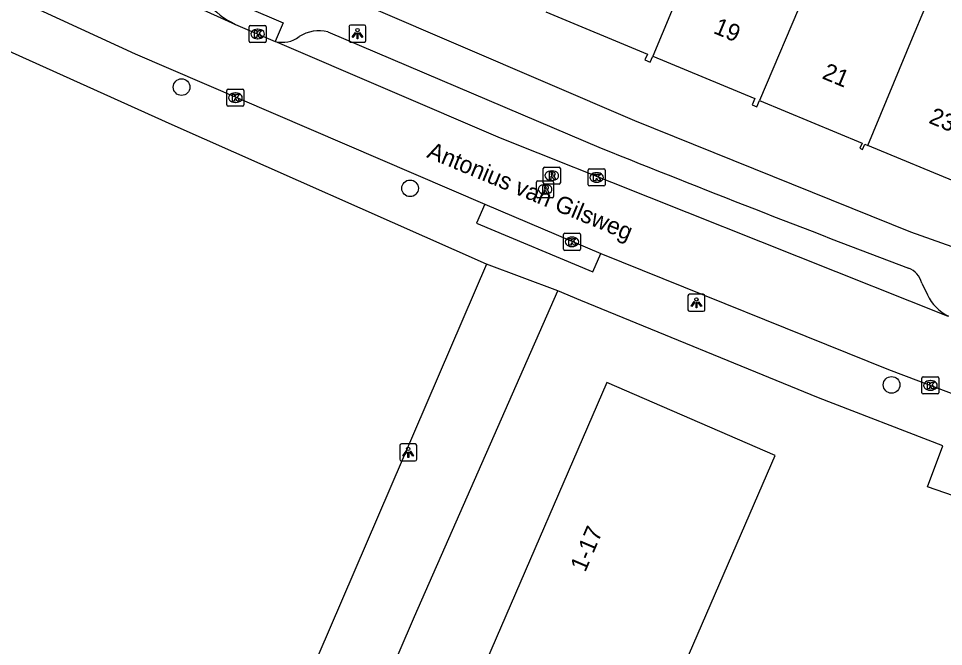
# Model space of a CAD drawing. Extents: x 162812 to 163818, y 381639 to 382470.
# Drawn here: x 163526.9 to 163581.2, y 381782.4 to 381819.3 of the extents above; entities that cross this region are included whole.
import ezdxf

# ---------------------------------------------------------------- set-up
doc = ezdxf.new("R2010")
doc.units = 0
for name, color, linetype in [('IMGEO_Boom', 7, 'Continuous'), ('IMGEO_Kolk', 7, 'Continuous'), ('IMGEO_Lichtpunt', 7, 'Continuous'), ('IMGEO_Openbare_ruimte_label', 7, 'Continuous'), ('IMGEO_Pand', 7, 'Continuous'), ('IMGEO_Pand_nummerreeks', 7, 'Continuous'), ('IMGEO_Rijbaan_lokaal_open', 7, 'Continuous'), ('IMGEO_Rioolput', 7, 'Continuous'), ('IMGEO_Voetpad_open', 7, 'Continuous')]:
    doc.layers.add(name, color=color, linetype=linetype)

msp = doc.modelspace()

# ---------------------------------------------------------------- linework, layer by layer
at = {"layer": 'IMGEO_Boom'}
for centre in [(163536.5, 381815.298), (163549.912, 381809.354), (163578.178, 381797.813)]:
    msp.add_circle(centre, 0.489, dxfattribs=at)
at = {"layer": 'IMGEO_Kolk'}
for p, q in [((163540.467, 381817.99), (163540.467, 381818.842)), ((163540.542, 381818.916), (163541.394, 381818.916)), ((163540.955, 381818.696), (163540.98, 381818.696)), ((163541.468, 381818.842), (163541.468, 381817.99)), ((163541.394, 381817.916), (163540.542, 381817.916)), ((163540.978, 381818.136), (163540.953, 381818.136)), ((163539.235, 381815.176), (163540.087, 381815.176)), ((163539.16, 381814.25), (163539.16, 381815.102)), ((163539.648, 381814.956), (163539.673, 381814.956)), ((163540.161, 381815.102), (163540.161, 381814.25)), ((163540.087, 381814.176), (163539.235, 381814.176)), ((163539.671, 381814.396), (163539.646, 381814.396)), ((163560.367, 381809.568), (163560.367, 381810.42)), ((163560.442, 381810.494), (163561.294, 381810.494)), ((163560.855, 381810.274), (163560.88, 381810.274)), ((163561.368, 381810.42), (163561.368, 381809.568)), ((163561.294, 381809.494), (163560.442, 381809.494)), ((163560.878, 381809.714), (163560.853, 381809.714)), ((163558.915, 381805.786), (163558.915, 381806.638)), ((163558.99, 381806.712), (163559.842, 381806.712)), ((163559.403, 381806.492), (163559.428, 381806.492)), ((163559.916, 381806.638), (163559.916, 381805.786)), ((163559.426, 381805.932), (163559.401, 381805.932)), ((163559.842, 381805.712), (163558.99, 381805.712)), ((163579.959, 381797.354), (163579.959, 381798.206)), ((163580.034, 381798.28), (163580.886, 381798.28)), ((163580.447, 381798.06), (163580.472, 381798.06)), ((163580.96, 381798.206), (163580.96, 381797.354)), ((163580.886, 381797.28), (163580.034, 381797.28)), ((163580.47, 381797.5), (163580.445, 381797.5))]:
    msp.add_line(p, q, dxfattribs=at)
for points in [[(163540.467, 381817.99), (163540.467, 381818.842)], [(163540.542, 381818.916), (163541.394, 381818.916)], [(163540.788, 381818.616), (163540.911, 381818.616), (163540.911, 381818.465), (163541.041, 381818.616), (163541.205, 381818.616), (163541.059, 381818.465), (163541.212, 381818.216), (163541.06, 381818.216), (163540.975, 381818.38), (163540.911, 381818.313), (163540.911, 381818.216), (163540.788, 381818.216), (163540.788, 381818.616)], [(163541.468, 381818.842), (163541.468, 381817.99)], [(163541.394, 381817.916), (163540.542, 381817.916)], [(163539.235, 381815.176), (163540.087, 381815.176)], [(163539.16, 381814.25), (163539.16, 381815.102)], [(163539.481, 381814.876), (163539.604, 381814.876), (163539.604, 381814.725), (163539.734, 381814.876), (163539.898, 381814.876), (163539.752, 381814.725), (163539.905, 381814.476), (163539.753, 381814.476), (163539.668, 381814.64), (163539.604, 381814.573), (163539.604, 381814.476), (163539.481, 381814.476), (163539.481, 381814.876)], [(163540.161, 381815.102), (163540.161, 381814.25)], [(163540.087, 381814.176), (163539.235, 381814.176)], [(163560.367, 381809.568), (163560.367, 381810.42)], [(163560.442, 381810.494), (163561.294, 381810.494)], [(163561.368, 381810.42), (163561.368, 381809.568)], [(163560.688, 381810.194), (163560.811, 381810.194), (163560.811, 381810.043), (163560.941, 381810.194), (163561.105, 381810.194), (163560.959, 381810.043), (163561.112, 381809.794), (163560.96, 381809.794), (163560.875, 381809.958), (163560.811, 381809.891), (163560.811, 381809.794), (163560.688, 381809.794), (163560.688, 381810.194)], [(163561.294, 381809.494), (163560.442, 381809.494)], [(163558.915, 381805.786), (163558.915, 381806.638)], [(163558.99, 381806.712), (163559.842, 381806.712)], [(163559.916, 381806.638), (163559.916, 381805.786)], [(163559.236, 381806.412), (163559.359, 381806.412), (163559.359, 381806.261), (163559.489, 381806.412), (163559.653, 381806.412), (163559.507, 381806.261), (163559.66, 381806.012), (163559.508, 381806.012), (163559.423, 381806.176), (163559.359, 381806.109), (163559.359, 381806.012), (163559.236, 381806.012), (163559.236, 381806.412)], [(163559.842, 381805.712), (163558.99, 381805.712)], [(163579.959, 381797.354), (163579.959, 381798.206)], [(163580.034, 381798.28), (163580.886, 381798.28)], [(163580.28, 381797.98), (163580.403, 381797.98), (163580.403, 381797.829), (163580.533, 381797.98), (163580.697, 381797.98), (163580.551, 381797.829), (163580.704, 381797.58), (163580.552, 381797.58), (163580.467, 381797.744), (163580.403, 381797.677), (163580.403, 381797.58), (163580.28, 381797.58), (163580.28, 381797.98)], [(163580.96, 381798.206), (163580.96, 381797.354)], [(163580.886, 381797.28), (163580.034, 381797.28)]]:
    msp.add_lwpolyline(points, dxfattribs=at)
for centre, start, end in [((163540.544, 381818.84), 91.552, 178.448), ((163540.544, 381818.84), 91.552, 178.448), ((163541.392, 381818.84), 1.552, 88.448), ((163541.392, 381818.84), 1.552, 88.448), ((163540.544, 381817.992), 181.552, 268.448), ((163540.544, 381817.992), 181.552, 268.448), ((163541.392, 381817.992), 271.552, 358.448), ((163541.392, 381817.992), 271.552, 358.448), ((163539.237, 381815.1), 91.552, 178.448), ((163539.237, 381815.1), 91.552, 178.448), ((163540.085, 381815.1), 1.552, 88.448), ((163540.085, 381815.1), 1.552, 88.448), ((163539.237, 381814.252), 181.552, 268.448), ((163539.237, 381814.252), 181.552, 268.448), ((163540.085, 381814.252), 271.552, 358.448), ((163540.085, 381814.252), 271.552, 358.448), ((163560.444, 381810.418), 91.552, 178.448), ((163560.444, 381810.418), 91.552, 178.448), ((163561.292, 381810.418), 1.552, 88.448), ((163561.292, 381810.418), 1.552, 88.448), ((163560.444, 381809.57), 181.552, 268.448), ((163560.444, 381809.57), 181.552, 268.448), ((163561.292, 381809.57), 271.552, 358.448), ((163561.292, 381809.57), 271.552, 358.448), ((163558.992, 381806.636), 91.552, 178.448), ((163558.992, 381806.636), 91.552, 178.448), ((163559.84, 381806.636), 1.552, 88.448), ((163559.84, 381806.636), 1.552, 88.448), ((163558.992, 381805.788), 181.552, 268.448), ((163558.992, 381805.788), 181.552, 268.448), ((163559.84, 381805.788), 271.552, 358.448), ((163559.84, 381805.788), 271.552, 358.448), ((163580.036, 381798.204), 91.552, 178.448), ((163580.036, 381798.204), 91.552, 178.448), ((163580.884, 381798.204), 1.552, 88.448), ((163580.884, 381798.204), 1.552, 88.448), ((163580.036, 381797.356), 181.552, 268.448), ((163580.036, 381797.356), 181.552, 268.448), ((163580.884, 381797.356), 271.552, 358.448), ((163580.884, 381797.356), 271.552, 358.448)]:
    msp.add_arc(centre, 0.0765, start, end, dxfattribs=at)
for centre, major_axis, ratio, start_param, end_param in [((163540.954, 381818.416), (-0.387, 0.002), 0.722429, 4.712389, 7.853982), ((163540.979, 381818.416), (-0.39, 0.002), 0.717154, 1.570796, 4.712389), ((163539.647, 381814.676), (-0.387, 0.002), 0.722429, 4.712389, 7.853982), ((163539.672, 381814.676), (-0.39, 0.002), 0.717154, 1.570796, 4.712389), ((163560.854, 381809.994), (-0.387, 0.002), 0.722429, 4.712389, 7.853982), ((163560.879, 381809.994), (-0.39, 0.002), 0.717154, 1.570796, 4.712389), ((163559.402, 381806.212), (-0.387, 0.002), 0.722429, 4.712389, 7.853982), ((163559.427, 381806.212), (-0.39, 0.002), 0.717154, 1.570796, 4.712389), ((163580.446, 381797.78), (-0.387, 0.002), 0.722429, 4.712389, 7.853982), ((163580.471, 381797.78), (-0.39, 0.002), 0.717154, 1.570796, 4.712389)]:
    msp.add_ellipse(centre, major_axis=major_axis, ratio=ratio, start_param=start_param, end_param=end_param, dxfattribs=at)
at = {"layer": 'IMGEO_Lichtpunt'}
for p, q in [((163546.327, 381818.846), (163546.327, 381818.039)), ((163546.327, 381818.846), (163546.327, 381818.039)), ((163547.229, 381818.941), (163546.421, 381818.941)), ((163547.229, 381818.941), (163546.421, 381818.941)), ((163547.323, 381818.039), (163547.323, 381818.846)), ((163547.323, 381818.039), (163547.323, 381818.846)), ((163546.421, 381817.945), (163547.229, 381817.945)), ((163546.421, 381817.945), (163547.229, 381817.945)), ((163566.221, 381803.035), (163566.221, 381802.228)), ((163566.221, 381803.035), (163566.221, 381802.228)), ((163567.123, 381803.13), (163566.315, 381803.13)), ((163567.123, 381803.13), (163566.315, 381803.13)), ((163567.217, 381802.228), (163567.217, 381803.035)), ((163567.217, 381802.228), (163567.217, 381803.035)), ((163566.315, 381802.134), (163567.123, 381802.134)), ((163566.315, 381802.134), (163567.123, 381802.134)), ((163549.308, 381794.252), (163549.308, 381793.445)), ((163549.308, 381794.252), (163549.308, 381793.445)), ((163550.21, 381794.347), (163549.402, 381794.347)), ((163550.21, 381794.347), (163549.402, 381794.347)), ((163550.304, 381793.445), (163550.304, 381794.252)), ((163550.304, 381793.445), (163550.304, 381794.252)), ((163549.402, 381793.351), (163550.21, 381793.351)), ((163549.402, 381793.351), (163550.21, 381793.351))]:
    msp.add_line(p, q, dxfattribs=at)
for points in [[(163546.701, 381818.51), (163546.74, 381818.482), (163546.552, 381818.22), (163546.514, 381818.247), (163546.701, 381818.51)], [(163546.803, 381818.462), (163546.85, 381818.462), (163546.85, 381818.14), (163546.803, 381818.14), (163546.803, 381818.462)], [(163546.913, 381818.482), (163546.951, 381818.509), (163547.138, 381818.247), (163547.099, 381818.219), (163546.913, 381818.482)], [(163566.595, 381802.699), (163566.634, 381802.671), (163566.446, 381802.409), (163566.408, 381802.436), (163566.595, 381802.699)], [(163566.807, 381802.671), (163566.845, 381802.698), (163567.032, 381802.436), (163566.993, 381802.408), (163566.807, 381802.671)], [(163566.697, 381802.651), (163566.744, 381802.651), (163566.744, 381802.329), (163566.697, 381802.329), (163566.697, 381802.651)], [(163549.682, 381793.916), (163549.721, 381793.888), (163549.533, 381793.626), (163549.495, 381793.653), (163549.682, 381793.916)], [(163549.784, 381793.868), (163549.831, 381793.868), (163549.831, 381793.546), (163549.784, 381793.546), (163549.784, 381793.868)], [(163549.894, 381793.888), (163549.932, 381793.915), (163550.119, 381793.653), (163550.08, 381793.625), (163549.894, 381793.888)]]:
    msp.add_lwpolyline(points, dxfattribs=at)
for centre in [(163546.826, 381818.644), (163566.72, 381802.833), (163549.807, 381794.05)]:
    msp.add_circle(centre, 0.0994, dxfattribs=at)
for centre, start, end in [((163546.421, 381818.846), 90, 180), ((163546.421, 381818.846), 90, 180), ((163547.229, 381818.846), 0, 90), ((163547.229, 381818.846), 0, 90), ((163546.421, 381818.039), 180, 270), ((163546.421, 381818.039), 180, 270), ((163547.229, 381818.039), 270, 0), ((163547.229, 381818.039), 270, 360), ((163566.315, 381803.035), 90, 180), ((163566.315, 381803.035), 90, 180), ((163567.123, 381803.035), 0, 90), ((163567.123, 381803.035), 0, 90), ((163566.315, 381802.228), 180, 270), ((163566.315, 381802.228), 180, 270), ((163567.123, 381802.228), 270, 0), ((163567.123, 381802.228), 270, 360), ((163549.402, 381794.252), 90, 180), ((163549.402, 381794.252), 90, 180), ((163550.21, 381794.252), 0, 90), ((163550.21, 381794.252), 0, 90), ((163549.402, 381793.445), 180, 270), ((163549.402, 381793.445), 180, 270), ((163550.21, 381793.445), 270, 0), ((163550.21, 381793.445), 270, 360)]:
    msp.add_arc(centre, 0.0946, start, end, dxfattribs=at)
at = {"layer": 'IMGEO_Pand'}
for points in [[(163566.795, 381823.46), (163564.161, 381817.119)], [(163574.13, 381823.255), (163573.104, 381820.831), (163570.434, 381814.518)], [(163576.777, 381811.875), (163579.413, 381818.201), (163580.851, 381821.651)], [(163580.851, 381821.651), (163586.684, 381819.216), (163591.381, 381817.255), (163588.313, 381809.906), (163588.015, 381810.039), (163588.134, 381810.326), (163584.023, 381812.046), (163582.774, 381809.035), (163582.484, 381809.151), (163582.63, 381809.46), (163582.369, 381809.568), (163576.777, 381811.875)], [(163557.878, 381819.726), (163563.843, 381817.24), (163563.699, 381816.894), (163564.013, 381816.764), (163564.161, 381817.119)], [(163564.161, 381817.119), (163570.147, 381814.624), (163569.993, 381814.256), (163570.275, 381814.138), (163570.434, 381814.518)], [(163570.434, 381814.518), (163576.447, 381812.011), (163576.323, 381811.712), (163576.479, 381811.643), (163576.609, 381811.944), (163576.777, 381811.875)], [(163564.288, 381777.356), (163571.351, 381793.674), (163561.463, 381797.953), (163554.401, 381781.635)]]:
    msp.add_lwpolyline(points, dxfattribs=at)
at = {"layer": 'IMGEO_Rijbaan_lokaal_open'}
for points in [[(163516.325, 381825.302), (163533.779, 381817.249), (163554.293, 381808.419)], [(163526.947, 381824.777), (163539.654, 381818.982)], [(163539.654, 381818.982), (163541.865, 381818.033), (163541.999, 381817.983)], [(163581.514, 381801.837), (163581.47, 381801.841), (163555.215, 381812.302), (163541.999, 381817.983)], [(163554.293, 381808.419), (163561.102, 381805.535)], [(163561.102, 381805.535), (163577.998, 381798.72), (163599.538, 381790.571)]]:
    msp.add_lwpolyline(points, dxfattribs=at)
msp.add_arc((163541.915, 381823.639), 5.176, 221.0816, 244.1025, dxfattribs=at)
at = {"layer": 'IMGEO_Rioolput'}
for p, q in [((163557.732, 381809.674), (163557.732, 381810.526)), ((163557.807, 381810.6), (163558.659, 381810.6)), ((163558.22, 381810.38), (163558.245, 381810.38)), ((163558.733, 381810.526), (163558.733, 381809.674)), ((163557.339, 381808.872), (163557.339, 381809.724)), ((163557.414, 381809.798), (163558.266, 381809.798)), ((163558.243, 381809.82), (163558.218, 381809.82)), ((163558.34, 381809.724), (163558.34, 381808.872)), ((163558.659, 381809.6), (163557.807, 381809.6)), ((163557.827, 381809.578), (163557.852, 381809.578)), ((163558.266, 381808.798), (163557.414, 381808.798)), ((163557.85, 381809.018), (163557.825, 381809.018))]:
    msp.add_line(p, q, dxfattribs=at)
for points in [[(163557.732, 381809.674), (163557.732, 381810.526)], [(163557.807, 381810.6), (163558.659, 381810.6)], [(163558.321, 381810.298), (163558.069, 381810.3), (163558.069, 381809.9)], [(163558.733, 381810.526), (163558.733, 381809.674)], [(163557.339, 381808.872), (163557.339, 381809.724)], [(163557.414, 381809.798), (163558.266, 381809.798)], [(163558.069, 381809.9), (163558.193, 381809.9), (163558.193, 381810.062), (163558.204, 381810.062)], [(163558.247, 381810.219), (163558.193, 381810.219), (163558.193, 381810.138)], [(163558.193, 381810.138), (163558.245, 381810.138)], [(163558.251, 381810.033), (163558.322, 381809.9), (163558.462, 381809.9), (163558.397, 381810.026)], [(163558.34, 381809.724), (163558.34, 381808.872)], [(163557.928, 381809.496), (163557.676, 381809.498), (163557.676, 381809.098)], [(163557.676, 381809.098), (163557.8, 381809.098), (163557.8, 381809.26), (163557.811, 381809.26)], [(163557.854, 381809.417), (163557.8, 381809.417), (163557.8, 381809.336)], [(163557.8, 381809.336), (163557.852, 381809.336)], [(163558.659, 381809.6), (163557.807, 381809.6)], [(163557.858, 381809.231), (163557.929, 381809.098), (163558.069, 381809.098), (163558.004, 381809.224)], [(163558.266, 381808.798), (163557.414, 381808.798)]]:
    msp.add_lwpolyline(points, dxfattribs=at)
for centre, radius, start, end in [((163557.809, 381810.524), 0.0765, 91.552, 178.448), ((163557.809, 381810.524), 0.0765, 91.552, 178.448), ((163558.32, 381810.188), 0.109, 350.3612, 89.416), ((163558.657, 381810.524), 0.0765, 1.552, 88.448), ((163558.657, 381810.524), 0.0765, 1.552, 88.448), ((163557.416, 381809.722), 0.0765, 91.552, 178.448), ((163557.416, 381809.722), 0.0765, 91.552, 178.448), ((163558.203, 381810.009), 0.0533, 26.0293, 88.6989), ((163558.229, 381810.327), 0.19, 274.7715, 282.9687), ((163558.253, 381810.123), 0.0964, 77.0061, 93.1865), ((163558.264, 381809.722), 0.0765, 1.552, 88.448), ((163558.264, 381809.722), 0.0765, 1.552, 88.448), ((163558.267, 381810.18), 0.0378, 276.6634, 79.6772), ((163558.318, 381810.188), 0.112, 277.5842, 350.9817), ((163558.302, 381809.973), 0.108, 29.5134, 73.7905), ((163557.809, 381809.676), 0.0765, 181.552, 268.448), ((163557.809, 381809.676), 0.0765, 181.552, 268.448), ((163557.81, 381809.207), 0.0533, 26.0293, 88.6989), ((163557.836, 381809.525), 0.19, 274.7715, 282.9687), ((163557.86, 381809.321), 0.0964, 77.0061, 93.1865), ((163557.874, 381809.378), 0.0378, 276.6634, 79.6772), ((163557.927, 381809.386), 0.109, 350.3612, 89.416), ((163557.925, 381809.386), 0.112, 277.5842, 350.9817), ((163557.909, 381809.171), 0.108, 29.5134, 73.7905), ((163558.657, 381809.676), 0.0765, 271.552, 358.448), ((163558.657, 381809.676), 0.0765, 271.552, 358.448), ((163557.416, 381808.874), 0.0765, 181.552, 268.448), ((163557.416, 381808.874), 0.0765, 181.552, 268.448), ((163558.264, 381808.874), 0.0765, 271.552, 358.448), ((163558.264, 381808.874), 0.0765, 271.552, 358.448)]:
    msp.add_arc(centre, radius, start, end, dxfattribs=at)
for centre, major_axis, ratio, start_param, end_param in [((163558.219, 381810.1), (-0.387, 0.002), 0.722429, 4.712389, 7.853982), ((163558.244, 381810.1), (-0.39, 0.002), 0.717154, 1.570796, 4.712389), ((163557.826, 381809.298), (-0.387, 0.002), 0.722429, 4.712389, 7.853982), ((163557.851, 381809.298), (-0.39, 0.002), 0.717154, 1.570796, 4.712389)]:
    msp.add_ellipse(centre, major_axis=major_axis, ratio=ratio, start_param=start_param, end_param=end_param, dxfattribs=at)
at = {"layer": 'IMGEO_Voetpad_open'}
for points in [[(163554.407, 381804.897), (163535.946, 381813.079), (163514.191, 381822.919)], [(163542.515, 381822.191), (163563.082, 381813.331), (163579.287, 381806.804), (163583.87, 381805.181)], [(163538.013, 381820.237), (163538.288, 381820.876), (163542.469, 381819.081), (163541.999, 381817.983)], [(163545.091, 381818.546), (163561.121, 381811.721)], [(163554.293, 381808.419), (163553.808, 381807.302), (163560.647, 381804.451), (163561.102, 381805.535)], [(163554.407, 381804.897), (163536.042, 381762.23)], [(163558.59, 381803.327), (163554.407, 381804.897)], [(163579.951, 381803.783), (163580.282, 381803.098)], [(163540.09, 381760.758), (163550.18, 381784.203), (163558.59, 381803.327)], [(163599.635, 381787.326), (163589.771, 381790.916), (163584.228, 381793.059), (163583.345, 381790.766), (163580.279, 381791.819), (163581.187, 381794.234), (163573.895, 381797.053), (163559.941, 381802.767), (163558.59, 381803.327)]]:
    msp.add_lwpolyline(points, dxfattribs=at)
for centre, radius, start, end in [((163544.583, 381816.407), 2.198, 76.6385, 122.4622), ((163542.42, 381819.538), 1.611, 254.8537, 307.6249), ((163901.957, 382657.313), 911.699, 248.046954, 249.264259), ((163578.728, 381803.491), 1.257, 13.436, 69.8071), ((163582.758, 381804.285), 2.746, 205.6101, 243.057)]:
    msp.add_arc(centre, radius, start, end, dxfattribs=at)

# ---------------------------------------------------------------- texts
at = {"layer": 'IMGEO_Openbare_ruimte_label'}
msp.add_text('Antonius van Gilsweg', height=1, rotation=337.4859, dxfattribs=at).set_placement((163550.842, 381811.191))
at = {"layer": 'IMGEO_Pand_nummerreeks'}
for s, rotation, p in [('19', 337.3567, (163567.661, 381818.488)), ('21', 337.3567, (163574.044, 381815.826)), ('23', 337.3567, (163580.303, 381813.215)), ('1-17', 66.8014, (163560.194, 381786.77))]:
    msp.add_text(s, height=1, rotation=rotation, dxfattribs=at).set_placement(p)

doc.saveas('drawing.dxf')
